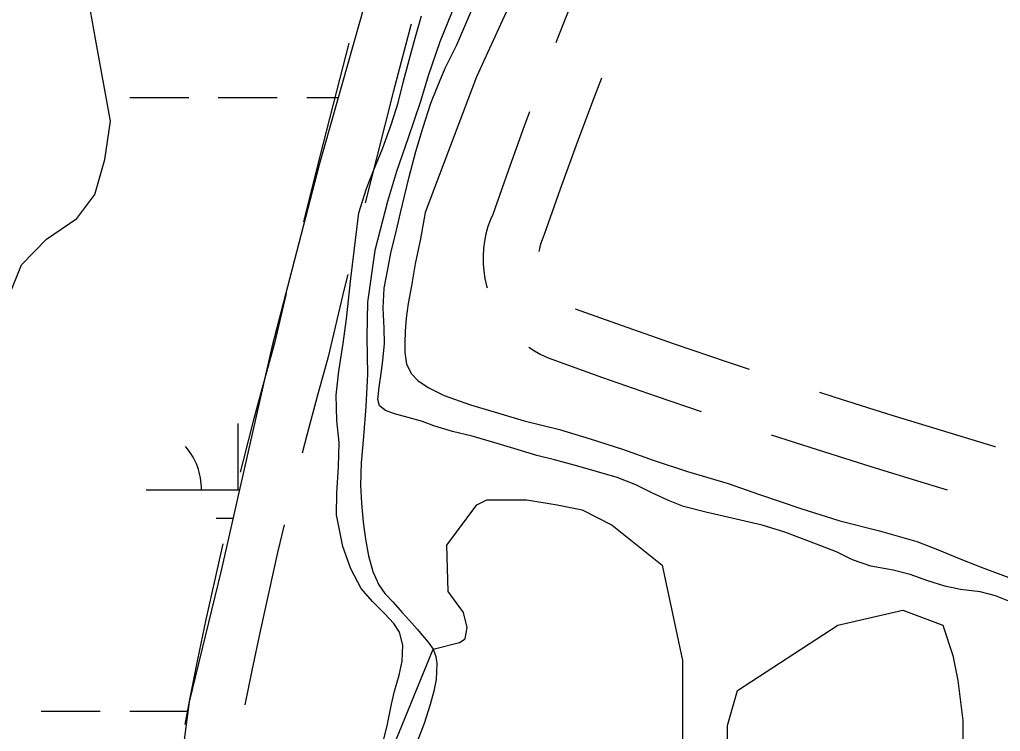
# Model space of a CAD drawing. Extents: x 3535183 to 3573198, y 534952 to 560562.
# Drawn here: x 3560733 to 3561265, y 549803 to 550189 of the extents above; entities that cross this region are included whole.
import ezdxf

# ---------------------------------------------------------------- set-up
doc = ezdxf.new("R2010")
doc.units = 0
for name, color, linetype in [('V-ROAD-CNTR', 7, 'Continuous'), ('V-TOPO-SHOR', 7, 'Continuous'), ('V-WETL-SWMP', 7, 'Continuous')]:
    doc.layers.add(name, color=color, linetype=linetype)

msp = doc.modelspace()

# ---------------------------------------------------------------- linework, layer by layer
at = {"layer": 'V-ROAD-CNTR'}
for points in [[(3561047.96, 550271.76), (3561048.33, 550269.4), (3561048.79, 550265.45), (3561049.06, 550261.48), (3561049.16, 550257.5), (3561049.09, 550253.53), (3561048.83, 550249.56), (3561048.4, 550245.61), (3561047.79, 550241.68), (3561047.01, 550237.78), (3561046.05, 550233.92), (3561044.93, 550230.11), (3561043.66, 550226.43), (3561034.14, 550203.07), (3561024.69, 550179.17), (3561023.6, 550176.35)], [(3560945.21, 550186.43), (3560944.88, 550185.21), (3560935.51, 550149.55), (3560926.37, 550113.83), (3560920.33, 550089.58)], [(3560911.48, 550176.14), (3560906.47, 550157.08), (3560897.28, 550121.18), (3560888.33, 550085.22), (3560886.87, 550079.21)], [(3561048.37, 550157.17), (3561043.52, 550144.56), (3561034.64, 550120.75), (3561025.99, 550096.86), (3561017.37, 550072.32), (3561016.16, 550069.53), (3561015.5, 550067.66), (3561014.97, 550065.74), (3561014.58, 550063.8), (3561014.49, 550063.15)], [(3561009.41, 550138.95), (3561006.48, 550131.11), (3560997.73, 550106.94), (3560989.42, 550083.26), (3560988.22, 550080.49), (3560986.86, 550076.65), (3560985.78, 550072.73), (3560984.97, 550068.73), (3560984.44, 550064.69), (3560984.19, 550060.62), (3560984.23, 550056.54), (3560984.55, 550052.48), (3560985.16, 550048.45), (3560986.04, 550044.48), (3560986.37, 550043.38)], [(3560910.84, 550050.72), (3560908.78, 550042.23), (3560900.25, 550006), (3560894.28, 549984.61), (3560888.62, 549963.54), (3560886.11, 549953.84)], [(3560877.51, 550040.32), (3560871.19, 550013.47), (3560865.35, 549992.54), (3560859.61, 549971.19), (3560854.07, 549949.79), (3560852.51, 549943.51)], [(3561034.09, 550032.07), (3561059.04, 550023.14), (3561087.77, 550013.1), (3561116.58, 550003.28), (3561128.57, 549999.3)], [(3561008.98, 550011.34), (3561012.06, 550009.3), (3561015.6, 550007.29), (3561019.5, 550005.43), (3561049.04, 549994.85), (3561077.99, 549984.74), (3561102.48, 549976.4)], [(3561166.58, 549986.84), (3561174.41, 549984.31), (3561203.43, 549975.15), (3561232.53, 549966.22), (3561261.69, 549957.51), (3561262.14, 549957.38)], [(3561140.44, 549963.78), (3561165.28, 549955.73), (3561194.52, 549946.51), (3561223.83, 549937.51), (3561235.87, 549933.91)], [(3560876.4, 549915.04), (3560872.81, 549900), (3560867.95, 549878.72), (3560863.28, 549857.4), (3560858.82, 549836.04), (3560855.09, 549817.34)], [(3560843.1, 549904.64), (3560838.67, 549885.28), (3560833.94, 549863.68), (3560829.42, 549842.04), (3560825.1, 549820.35), (3560822.54, 549806.78)]]:
    msp.add_lwpolyline(points, dxfattribs=at)
at = {"layer": 'V-TOPO-SHOR'}
for points in [[(3561008.78, 550219.46), (3560980.57, 550157.88), (3560952.84, 550084.29), (3560950.21, 550069.98), (3560947.33, 550056.44), (3560945.48, 550044.58), (3560943.64, 550034.91), (3560942.45, 550027.04), (3560942.04, 550019.94), (3560941.77, 550013.62), (3560941.75, 550008.33), (3560942.63, 550002.13), (3560945.32, 549996.84), (3560948.79, 549993.21), (3560954.46, 549989.45), (3560963.09, 549985.16), (3560977.39, 549979.95), (3560990.15, 549976.17), (3561006.53, 549971.34), (3561025.61, 549966.63), (3561042.36, 549961.54), (3561059.76, 549955.93), (3561077.03, 549949.81), (3561095.08, 549943.81), (3561117.12, 549937.29), (3561134, 549931.43), (3561156.56, 549923.74), (3561177.7, 549917.21), (3561199.1, 549911.72), (3561219.33, 549905.85), (3561231.45, 549901.16), (3561242.4, 549896.74), (3561254.26, 549892.05), (3561269.33, 549886.45)], [(3560929.86, 550003.98), (3560930.67, 550013.27), (3560930.56, 550021.66), (3560929.96, 550032.37), (3560930.64, 550043.21), (3560932.48, 550053.52), (3560934.45, 550063.19), (3560936.67, 550072.35), (3560939.42, 550084.08), (3560941.52, 550093.11), (3560944.13, 550103.68), (3560947.79, 550117.34), (3560951.71, 550130.62), (3560955.88, 550143.64), (3560959.65, 550153.05), (3560963.56, 550162.58), (3560969.92, 550175.2), (3560985.66, 550212.05)], [(3560930.2, 549798.05), (3560932.29, 549806.95), (3560934.52, 549817.65), (3560936.22, 549824.87), (3560938.7, 549833.5), (3560940.41, 549840.98), (3560940.7, 549849.76), (3560938.91, 549856.86), (3560935.83, 549861.51), (3560930.69, 549866.95), (3560924.26, 549873.42), (3560918.09, 549880.41), (3560912.45, 549891.14), (3560908.1, 549903.28), (3560904.81, 549920.33), (3560904.85, 549932.33), (3560905.8, 549946.39), (3560906.1, 549959.55), (3560904.85, 549971.55), (3560904.51, 549985.23), (3560905.97, 549998.26), (3560908.35, 550013.22), (3560910.2, 550026.63), (3560912.46, 550048.43), (3560916.84, 550084.03), (3560921.02, 550097.31), (3560924.92, 550107.35), (3560929.73, 550118.82), (3560934.55, 550132.35), (3560938.08, 550143.83), (3560940.82, 550154.79), (3560944.22, 550167.68), (3560947.49, 550179.54), (3560950.75, 550191.01)], [(3560967.4, 550193.28), (3560960.77, 550176.78), (3560954.51, 550158.35), (3560950.21, 550144.43), (3560943.43, 550124.2), (3560937.3, 550106.54), (3560932.35, 550090.3), (3560925.55, 550063.74), (3560921.45, 550035.63), (3560921.13, 550016.79), (3560921.58, 549996.66), (3560920.62, 549979.11), (3560919.4, 549962.86), (3560918.19, 549948.54), (3560917.76, 549936.54), (3560918.25, 549926.73), (3560919.11, 549916.41), (3560920.5, 549907.24), (3560922.15, 549898.2), (3560924.44, 549889.68), (3560927.77, 549882.45), (3560930.98, 549877.79), (3560935.48, 549873), (3560940.37, 549867.43), (3560944.22, 549863.03), (3560948.47, 549858.38), (3560951.42, 549854.88), (3560954.51, 549851.39), (3560957.21, 549847.64), (3560958.61, 549843.63), (3560959.12, 549839.76), (3560958.7, 549831.11), (3560957.52, 549824.8), (3560955.56, 549817.58), (3560952.29, 549807.27), (3560944.23, 549786.65)], [(3561270.19, 549873.29), (3561262.08, 549876.54), (3561253.7, 549878.63), (3561242.99, 549879.96), (3561234.61, 549881.8), (3561225.33, 549884.67), (3561215.79, 549888.05), (3561206.64, 549890.41), (3561194.52, 549892.51), (3561184.46, 549896.03), (3561176.22, 549900.06), (3561167.33, 549903.57), (3561155.99, 549907.87), (3561147.74, 549910.99), (3561135.49, 549914.78), (3561104.94, 549921.85), (3561092.95, 549924.85), (3561084.7, 549928.11), (3561075.43, 549932.53), (3561067.05, 549936.56), (3561057, 549940.59), (3561035.6, 549946.72), (3561022.97, 549950.12), (3561013.43, 549952.6), (3561000.8, 549956.26), (3560989.97, 549959.65), (3560978.37, 549963.05), (3560967.67, 549965.53), (3560957.48, 549968.67), (3560951.43, 549971.01), (3560943.56, 549973.23), (3560936.22, 549975.19), (3560931.32, 549976.88), (3560928.1, 549979.47), (3560927.08, 549982.83), (3560927.88, 549989.67), (3560928.94, 549997.02), (3560929.86, 550003.98)]]:
    msp.add_lwpolyline(points, dxfattribs=at)
at = {"layer": 'V-WETL-SWMP'}
for p, q in [((3560792.61, 550146.6), (3560824.61, 550146.6)), ((3560840.61, 550146.6), (3560872.61, 550146.6)), ((3560888.61, 550146.6), (3560905.57, 550146.6)), ((3560851.45, 549933.99), (3560851.45, 549969.99)), ((3560801.45, 549933.99), (3560852.1, 549933.99)), ((3560839.45, 549918.56), (3560848.59, 549918.56)), ((3560744.61, 549813.92), (3560776.61, 549813.92)), ((3560792.61, 549813.92), (3560824.24, 549813.92))]:
    msp.add_line(p, q, dxfattribs=at)
for points in [[(3560726.5, 550037.49), (3560733.84, 550055.89), (3560747.47, 550069.91), (3560764, 550081.01), (3560773.74, 550094.07), (3560779.14, 550112.97), (3560782.12, 550133.81), (3560774.03, 550178.46), (3560764.04, 550234.27)], [(3560919.82, 550196.94), (3560895.27, 550110.21), (3560869.71, 550011.35), (3560842.13, 549890.2), (3560824.91, 549818.96), (3560811.96, 549721.52), (3560780.9, 549574.18), (3560752.35, 549454.48), (3560713.45, 549284.86)], [(3560844.14, 549571.24), (3560957.21, 549847.64), (3560971.49, 549851.14), (3560974.56, 549853.19), (3560975.58, 549859.33), (3560973.54, 549867.51), (3560965.35, 549878.76), (3560964.55, 549903.99), (3560980.85, 549925.72), (3560986.28, 549928.44), (3561008.02, 549928.44), (3561024.32, 549925.72), (3561037.91, 549923.01), (3561054.21, 549914.85), (3561081.38, 549893.12), (3561092.25, 549841.49), (3561092.25, 549811.6), (3561092.25, 549787.15)], [(3561116.7, 549787.15), (3561116.7, 549806.17), (3561122.14, 549825.19), (3561176.48, 549860.51), (3561211.8, 549868.66), (3561233.54, 549860.51), (3561238.97, 549844.21), (3561241.69, 549830.62), (3561244.41, 549808.89), (3561244.41, 549762.7)]]:
    msp.add_lwpolyline(points, dxfattribs=at)
msp.add_arc((3560796.21, 549934.47), 35.25, 359.2282, 40.7718, dxfattribs=at)

doc.saveas('drawing.dxf')
